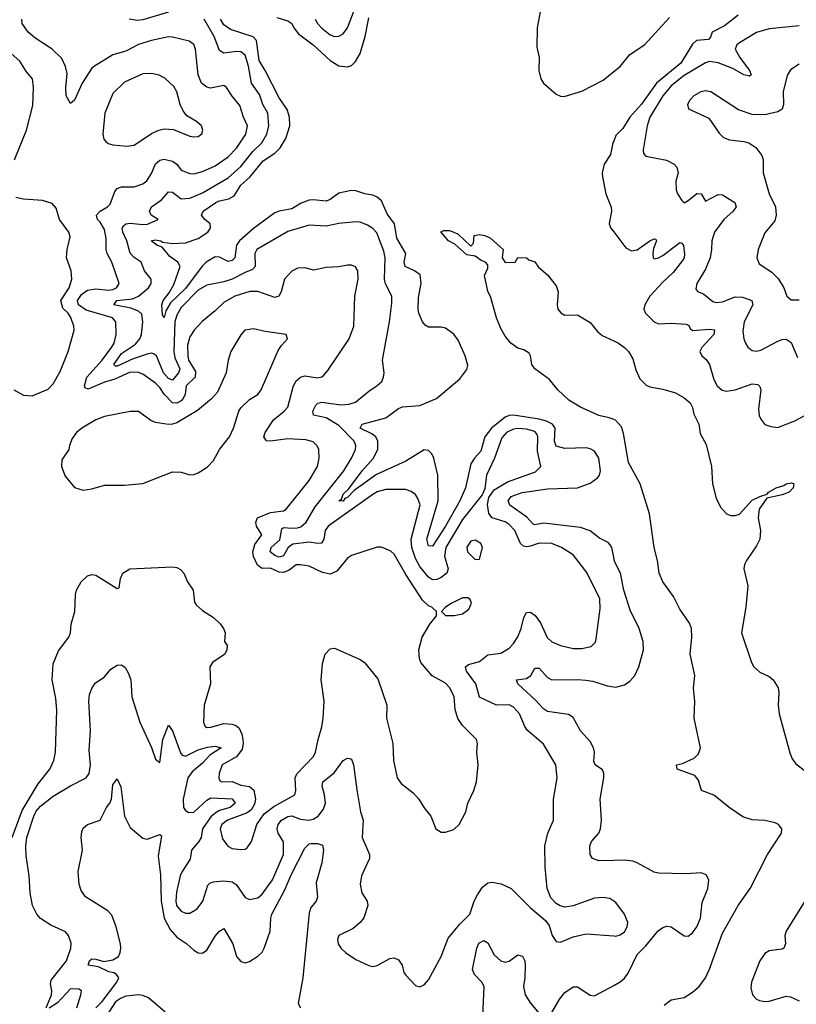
# Model space of a CAD drawing. Header units: inches. Extents: x 1245430 to 1420861, y 606325 to 671315.
# Tile 264 of 319: x 1387212 to 1390857, y 652126 to 656748. Entities that reach past the tile are written whole.
import ezdxf

# ---------------------------------------------------------------- set-up
doc = ezdxf.new("R2010")
doc.units = ezdxf.units.IN
doc.header["$MEASUREMENT"] = 0
doc.layers.add('B3685', color=7, linetype='Continuous')
doc.layers.add('B3695', color=7, linetype='Continuous')

msp = doc.modelspace()

# ---------------------------------------------------------------- linework, layer by layer
at = {"layer": 'B3685', "color": 5}
for points, elevation in [([(1388599.4, 656750), (1388610.2, 656730), (1388630, 656708.5), (1388670, 656677.8), (1388690, 656669.2), (1388709.8, 656670.2), (1388730, 656681.5), (1388751.4, 656710), (1388804.2, 656850)], 840), ([(1387910, 656783.4), (1387790, 656747), (1387763.9, 656743.9), (1387726, 656750)], 840), ([(1389660.2, 656810), (1389640.3, 656710), (1389639.1, 656619.1), (1389650.4, 656570), (1389648.4, 656510), (1389658, 656470), (1389670.7, 656450), (1389730, 656398), (1389750, 656388.4), (1389767, 656387), (1389850, 656412.4), (1389950, 656464), (1390000, 656504.7)], 820), ([(1387177.1, 652910), (1387223.4, 653036.6), (1387298.9, 653161.1), (1387354, 653230), (1387372.3, 653270), (1387379.8, 653310), (1387387.2, 653507.2), (1387382.3, 653562.3), (1387364.7, 653650), (1387370, 653724.7), (1387393.8, 653786.2), (1387443.5, 653850), (1387451.2, 653870), (1387454, 653910), (1387471.5, 653970), (1387474.5, 654050), (1387479.5, 654070), (1387500.9, 654110), (1387530, 654137.3), (1387550, 654144), (1387570, 654140.7), (1387670, 654078), (1387679, 654081), (1387684.7, 654124.7), (1387696, 654150), (1387729.7, 654170.3), (1387930, 654180.4), (1387950, 654176.4), (1387966.9, 654166.9), (1387982, 654150), (1387999.3, 654110), (1388027, 654070), (1388033.3, 654013.3), (1388041.1, 654001.1), (1388070, 653974.9), (1388121.3, 653941.3), (1388152.6, 653912.6), (1388168.4, 653890), (1388175.8, 653870), (1388173.7, 653830), (1388185.7, 653810), (1388184.4, 653790), (1388175.6, 653770), (1388116.3, 653730), (1388103.8, 653710), (1388107.4, 653630), (1388078.3, 653530), (1388074.6, 653450), (1388083.1, 653430), (1388090, 653425.8), (1388110, 653427), (1388170, 653444.2), (1388210, 653440.6), (1388230, 653432.8), (1388242.1, 653422.1), (1388254.9, 653394.9), (1388259.7, 653370), (1388261.5, 653350), (1388256.8, 653323.2), (1388230, 653288.1), (1388162.1, 653250), (1388148, 653210), (1388147.1, 653187.1), (1388153.3, 653173.3), (1388160.7, 653170), (1388210, 653172.8), (1388250, 653155.1), (1388290, 653148.5), (1388310.8, 653130.8), (1388319.6, 653090), (1388314.8, 653065.2), (1388299.5, 653040.5), (1388288.5, 653031.5), (1388277, 653023), (1388187.6, 652990), (1388160.4, 652970), (1388153.6, 652950), (1388163.7, 652903.7), (1388189, 652869), (1388210, 652857.8), (1388247.7, 652852.3), (1388270, 652854.6), (1388279.4, 652860.6), (1388300.3, 652890), (1388325, 652970), (1388360.2, 653019.8), (1388405.1, 653054.9), (1388502.8, 653110), (1388508.7, 653130), (1388505.6, 653190), (1388512.5, 653207.5), (1388591.6, 653290), (1388601.1, 653310), (1388612.7, 653370), (1388630.6, 653429.4), (1388636.5, 653470), (1388641.1, 653550), (1388627, 653650), (1388633.4, 653726.6), (1388646, 653770), (1388670, 653794.9), (1388690, 653798.4), (1388810, 653745.3), (1388830.2, 653730.2), (1388893.3, 653653.3), (1388934.7, 653530), (1388934.2, 653470), (1388964, 653350), (1388967.1, 653270), (1388983.6, 653190), (1389002.5, 653162.5), (1389059.1, 653119.1), (1389084.9, 653090), (1389110, 653048), (1389141.3, 653010), (1389165.5, 652950), (1389190, 652934), (1389210, 652934.8), (1389250, 652947.3), (1389274.5, 652970), (1389305.6, 653030), (1389315.8, 653070), (1389343.5, 653130), (1389355.6, 653170), (1389363.7, 653250), (1389356.9, 653310), (1389360.5, 653350), (1389355.8, 653370), (1389290, 653435.1), (1389268.4, 653468.4), (1389255.4, 653510), (1389250.9, 653570.9), (1389230, 653613.7), (1389210, 653633.8), (1389147.7, 653667.7), (1389094.7, 653730), (1389088, 653750), (1389085.1, 653790), (1389101.6, 653850), (1389137, 653910), (1389169, 653950), (1389169, 653970), (1389146, 653990), (1389130, 653997.4), (1389103, 654023), (1389023.8, 654143.8), (1388970, 654239.1), (1388953.5, 654253.5), (1388910, 654271.5), (1388890, 654271.5), (1388770, 654233), (1388750, 654220.5), (1388700.1, 654159.9), (1388670, 654146), (1388632.6, 654152.6), (1388570, 654182.2), (1388530, 654189.7), (1388510, 654189.8), (1388476.1, 654163.9), (1388450, 654153.5), (1388430, 654155.1), (1388390, 654173.4), (1388350, 654172.5), (1388327.6, 654187.6), (1388308.7, 654228.7), (1388306.9, 654250), (1388316.1, 654283.9), (1388347.9, 654330), (1388323.6, 654370), (1388320.3, 654390), (1388328.4, 654410), (1388390, 654435.5), (1388450, 654443), (1388463.5, 654450), (1388570, 654584.9), (1388609.8, 654650), (1388618.4, 654690), (1388615.6, 654730), (1388608.4, 654748.5), (1388590, 654767.3), (1388555.8, 654775.8), (1388470, 654780.8), (1388390, 654769.8), (1388371.1, 654771.1), (1388357.7, 654790), (1388363.5, 654810), (1388403.2, 654870), (1388452.9, 654910), (1388470.5, 654930), (1388495.8, 655024.3), (1388508.2, 655051.8), (1388530, 655069.5), (1388550, 655076.1), (1388610, 655067), (1388630, 655072.1), (1388640, 655080), (1388658.9, 655101.1), (1388758.6, 655250), (1388779.8, 655310), (1388785.8, 655450), (1388800.7, 655530), (1388799.1, 655570), (1388788.4, 655588.5), (1388770, 655596.4), (1388750, 655595.8), (1388710, 655588), (1388650, 655585.2), (1388591.9, 655571.9), (1388550, 655584), (1388518, 655582), (1388490, 655567.8), (1388454.9, 655530), (1388438.9, 655470), (1388428, 655450), (1388410, 655444), (1388330, 655471.9), (1388291.5, 655471.5), (1388222, 655450), (1388170, 655420.2), (1388130, 655381.2), (1388068.5, 655331.5), (1388031.1, 655290), (1388010, 655258.7), (1387999, 655221), (1388000.6, 655170), (1388005.1, 655150), (1388036.8, 655096.8), (1388035.3, 655070), (1387993.9, 655030), (1387988.7, 654990), (1387979.5, 654970), (1387970, 654959.1), (1387950, 654948), (1387930, 654950.4), (1387890.2, 654990.2), (1387870, 655021.2), (1387850, 655041.6), (1387790, 655083.7), (1387770, 655092.2), (1387730, 655093.7), (1387659.4, 655060.6), (1387610, 655046.8), (1387533.2, 655013.2), (1387520.2, 655020.2), (1387517, 655030), (1387526.5, 655070), (1387599.5, 655150), (1387643.6, 655210), (1387655.9, 655230), (1387664.8, 655270), (1387662.6, 655330), (1387647.9, 655347.9), (1387523.9, 655383.9), (1387487.5, 655410), (1387482.9, 655430), (1387502.5, 655457.5), (1387530, 655477.8), (1387570, 655485.5), (1387630, 655479.1), (1387650, 655482.4), (1387667, 655490), (1387679.8, 655510), (1387644.1, 655610), (1387623.2, 655650), (1387618.3, 655670), (1387618.5, 655721.5), (1387610, 655763), (1387590, 655798.4), (1387577.8, 655810), (1387572.8, 655830), (1387590.4, 655849.6), (1387624.7, 655870), (1387637.4, 655882.6), (1387658.8, 655941.2), (1387670, 655956.3), (1387690, 655963), (1387750, 655963.2), (1387790, 655978.2), (1387808.6, 655991.4), (1387830, 656026), (1387849.2, 656070.8), (1387870, 656088.8), (1387890, 656092.9), (1387930, 656084.1), (1387950.1, 656070.1), (1387970, 656041.2), (1388010, 656025.5), (1388030, 656025.3), (1388070, 656035), (1388130, 656062.2), (1388190, 656104.4), (1388230, 656145.3), (1388273.2, 656210), (1388280.6, 656250), (1388262, 656290), (1388245.2, 656345.2), (1388208.9, 656388.9), (1388182.6, 656430), (1388170, 656438.8), (1388107.1, 656427.2), (1388090, 656430.7), (1388066.2, 656450), (1388049.3, 656490), (1388037.5, 656610), (1388030, 656631.5), (1388007.9, 656648), (1387930, 656666.4), (1387910, 656667.4), (1387830, 656650.5), (1387770, 656631.7), (1387710, 656600.7), (1387650, 656583), (1387562.9, 656530), (1387550, 656519.9), (1387505.1, 656450), (1387470, 656369.7), (1387450, 656355.1), (1387430.6, 656390.6), (1387428.9, 656430), (1387434.8, 656494.8), (1387427.8, 656527.8), (1387410, 656565.6), (1387364, 656610), (1387283.2, 656663.2), (1387252.7, 656690), (1387224.4, 656730), (1387221.8, 656750)], 860), ([(1390000, 652610.7), (1389982.2, 652622.2), (1389950, 652627.7), (1389910, 652624.8), (1389810, 652588.4), (1389770, 652582.4), (1389748, 652588), (1389730, 652599.5), (1389705.3, 652625.3), (1389688, 652670), (1389678.7, 652770), (1389677.4, 652870), (1389690.9, 652929.1), (1389717.6, 652990), (1389717.4, 653090), (1389735, 653190), (1389728.6, 653250), (1389670, 653348), (1389593.6, 653413.6), (1389582.3, 653430), (1389557.2, 653490), (1389530, 653521.4), (1389510, 653532), (1389450, 653530.7), (1389370, 653568.6), (1389352.9, 653630), (1389308.7, 653690), (1389304.1, 653710), (1389318, 653722), (1389370, 653735.5), (1389410, 653767.5), (1389470, 653775.3), (1389510, 653798), (1389530, 653819.7), (1389550, 653851.6), (1389565.2, 653890), (1389577.7, 653942.3), (1389590, 653965.7), (1389610, 653966.7), (1389631.6, 653951.6), (1389656.9, 653916.9), (1389688.1, 653848.1), (1389710, 653827.6), (1389750.8, 653810), (1389810, 653796.9), (1389850, 653796.1), (1389893.5, 653806.5), (1389914, 653826), (1389918.2, 653841.8), (1389937, 653983), (1389934.9, 654030), (1389873.5, 654153.5), (1389810, 654236.8), (1389755.1, 654270), (1389710, 654289.1), (1389650, 654290.5), (1389610, 654276.5), (1389590, 654273), (1389577.4, 654277.4), (1389563.2, 654290), (1389536.4, 654350), (1389510, 654378.4), (1389490, 654391.3), (1389430, 654409.9), (1389413.3, 654430), (1389407.4, 654472.6), (1389414.1, 654505.9), (1389438.4, 654541.6), (1389500.9, 654579.1), (1389633.5, 654626.5), (1389658.7, 654650), (1389642.5, 654722.5), (1389644.6, 654790), (1389640.6, 654800.6), (1389630, 654814.3), (1389590, 654826.5), (1389550, 654828.8), (1389530, 654825.3), (1389496.8, 654810), (1389474.2, 654785.8), (1389441.1, 654690), (1389403.3, 654610), (1389394.7, 654545.3), (1389382.7, 654517.3), (1389290, 654402.1), (1389211.4, 654270), (1389205.1, 654230), (1389222.9, 654170), (1389216.8, 654150), (1389190, 654129.3), (1389170, 654119.9), (1389150, 654118.6), (1389130, 654131.2), (1389090, 654181.8), (1389070, 654218.4), (1389051.8, 654270), (1389049.5, 654310), (1389091, 654471), (1389081.3, 654501.3), (1389070, 654518.9), (1389050, 654533.5), (1389022.6, 654542.6), (1388930, 654542.9), (1388890, 654531.3), (1388870, 654519.8), (1388660.3, 654370), (1388645.3, 654350), (1388638.9, 654310), (1388629.2, 654290.8), (1388610, 654288.8), (1388570, 654296.1), (1388494.5, 654285.5), (1388471.4, 654270), (1388450, 654232.2), (1388430, 654224.5), (1388410, 654233), (1388388.3, 654250), (1388392.3, 654270), (1388433.3, 654306.7), (1388442.1, 654357.9), (1388450, 654365), (1388490, 654360.7), (1388516.7, 654363.3), (1388531.7, 654368.3), (1388556.7, 654390), (1388599, 654461), (1388734, 654630), (1388769.9, 654690), (1388788.1, 654730), (1388789.3, 654750), (1388781.5, 654770), (1388710, 654843.8), (1388650, 654879.3), (1388591.5, 654891.5), (1388587.7, 654910), (1388601.3, 654938.7), (1388611.4, 654948.6), (1388630, 654953.3), (1388719.6, 654940.4), (1388757.1, 654942.9), (1388787.7, 654952.3), (1388850, 655004), (1388890, 655030.4), (1388911.6, 655050), (1388919.6, 655070), (1388922.4, 655090), (1388915.4, 655150), (1388947.1, 655330), (1388958.2, 655418.2), (1388958, 655450), (1388929, 655509), (1388923.9, 655530), (1388928.1, 655630), (1388921.1, 655661.1), (1388887.9, 655747.9), (1388870, 655768), (1388844, 655784), (1388810, 655797.4), (1388790, 655798.8), (1388710, 655792.2), (1388650, 655778.7), (1388570, 655782.9), (1388470, 655754.2), (1388325.7, 655670), (1388316.2, 655650), (1388317.7, 655590), (1388304.9, 655575.1), (1388270, 655562), (1388210, 655529.9), (1388170, 655517.3), (1388090, 655501.6), (1388050, 655477.8), (1387970, 655397), (1387950, 655361.5), (1387939.6, 655330), (1387935.8, 655190), (1387941, 655161), (1387964.2, 655110), (1387958.2, 655090), (1387930, 655056.7), (1387910, 655063.2), (1387886.4, 655090), (1387854.5, 655170), (1387840.4, 655180.4), (1387830, 655183), (1387810, 655177.9), (1387744.4, 655155.6), (1387670, 655121.1), (1387661.3, 655121.3), (1387653.3, 655130), (1387690, 655181.8), (1387754.9, 655225.1), (1387776.6, 655250), (1387784.5, 655270), (1387790.4, 655330.3), (1387785.5, 655365.5), (1387770, 655380.1), (1387734.4, 655394.4), (1387653.7, 655410), (1387668.7, 655430), (1387741.6, 655438.4), (1387769.8, 655450), (1387816.8, 655490), (1387829.8, 655510), (1387828.9, 655530), (1387798, 655570), (1387781.8, 655610), (1387750, 655631.1), (1387730, 655652.1), (1387714.8, 655710), (1387696.1, 655750), (1387693.2, 655770), (1387699.2, 655780.8), (1387710.6, 655789.4), (1387730, 655792.9), (1387790, 655786.3), (1387811.5, 655788.5), (1387861.6, 655810), (1387829.9, 655829.9), (1387821.5, 655850), (1387830.4, 655870), (1387877.6, 655902.4), (1387910, 655940.1), (1387930, 655938), (1387970, 655906.8), (1388010, 655910.9), (1388070, 655935.6), (1388190, 656006.5), (1388250, 656058.3), (1388305.7, 656130), (1388348.2, 656170), (1388371.9, 656210), (1388382.1, 656250), (1388376.4, 656310), (1388352.7, 656350), (1388337.1, 656397.1), (1388300.2, 656450), (1388286, 656530), (1388270, 656580.9), (1388250, 656597.5), (1388230, 656599.4), (1388170, 656591.5), (1388150, 656603.9), (1388124.3, 656670), (1388077.9, 656750)], 840), ([(1390000, 654225.1), (1389990.6, 654270), (1389983.3, 654283.3), (1389973.3, 654293.3), (1389933.7, 654313.7), (1389889, 654349), (1389844.6, 654364.6), (1389670, 654385.4), (1389630, 654377.2), (1389621, 654381), (1389592.9, 654412.9), (1389512.9, 654470), (1389504.6, 654490), (1389518, 654510), (1389570, 654528.8), (1389690, 654545.7), (1389830, 654550.5), (1389890, 654572.4), (1389923.2, 654596.8), (1389933, 654610), (1389938, 654630), (1389930.5, 654690.5), (1389910, 654722), (1389890, 654734.1), (1389870, 654738.3), (1389770, 654735.1), (1389730, 654746.8), (1389721.8, 654770), (1389724.9, 654830), (1389712.1, 654850), (1389684.3, 654864.3), (1389650, 654873.6), (1389530, 654891.5), (1389510, 654889.9), (1389490, 654882.2), (1389426.7, 654830), (1389395.8, 654790), (1389377, 654723), (1389346.6, 654690), (1389330, 654663.8), (1389304.7, 654550), (1389277.5, 654490), (1389210, 654370), (1389150, 654276.8), (1389130, 654278.2), (1389123, 654310), (1389176, 654490), (1389175, 654610), (1389155.5, 654690), (1389145.8, 654710), (1389130, 654725.8), (1389110, 654729), (1389024.7, 654675.3), (1388887.4, 654612.6), (1388782.6, 654537.4), (1388750, 654505.8), (1388738.8, 654501.2), (1388730, 654487.7), (1388710, 654489.6), (1388722, 654498), (1388730, 654520.2), (1388754.9, 654545.1), (1388819.7, 654630), (1388871.2, 654688.8), (1388892.9, 654730), (1388893.7, 654770), (1388883.9, 654790), (1388864.2, 654804.2), (1388809.8, 654830), (1388819.6, 654850), (1388930, 654879), (1388990, 654922.7), (1389008.9, 654931.1), (1389090, 654936.6), (1389168.3, 654970), (1389277.2, 655062.8), (1389310, 655106), (1389314.8, 655125.2), (1389302.8, 655170), (1389270, 655243.1), (1389250, 655272.7), (1389210, 655299.8), (1389190, 655305), (1389130, 655305), (1389114.5, 655314.5), (1389103.2, 655330), (1389085, 655370), (1389083, 655390), (1389084.6, 655444.6), (1389095.7, 655510), (1389091.2, 655550), (1389065.7, 655570), (1389020.5, 655590), (1389016.6, 655610), (1389025, 655650), (1388982.9, 655722.9), (1388971.2, 655790), (1388937.3, 655837.3), (1388910, 655898.2), (1388890, 655915.8), (1388870, 655924.2), (1388831.2, 655931.2), (1388790, 655945.5), (1388770, 655946.5), (1388710, 655934.6), (1388670, 655904.7), (1388650, 655896), (1388590, 655903), (1388570, 655901.2), (1388532.6, 655887.4), (1388490, 655860.2), (1388430, 655849.8), (1388410, 655842), (1388310, 655768), (1388243.1, 655710), (1388229.7, 655690), (1388221.7, 655630), (1388210, 655618.3), (1388190, 655613.3), (1388150, 655633.7), (1388130, 655635.1), (1388087.5, 655610), (1388068.8, 655591.2), (1387990, 655486.2), (1387920.7, 655419.3), (1387897.9, 655382.1), (1387890, 655349.7), (1387882.7, 655362.7), (1387879.6, 655410), (1387885, 655430), (1387914.1, 655465.9), (1387935.5, 655504.5), (1387965.7, 655590), (1387954.3, 655610), (1387916.5, 655636.5), (1387880.2, 655680.2), (1387856.2, 655690), (1387828.9, 655710), (1387850, 655714.5), (1387875.3, 655710), (1387883.1, 655703.1), (1387930, 655697.7), (1387990, 655700.1), (1388050, 655721.3), (1388095.2, 655750), (1388107.5, 655770), (1388106.6, 655790), (1388081.8, 655810), (1388065.8, 655830), (1388072.8, 655850), (1388132, 655890), (1388150, 655898.3), (1388193.5, 655906.5), (1388218.7, 655921.3), (1388250, 655970.7), (1388291.5, 656008.5), (1388354.9, 656085.1), (1388410, 656120.9), (1388433.9, 656146.1), (1388460.6, 656190), (1388479.9, 656250), (1388478.9, 656290), (1388466.8, 656326.8), (1388430, 656381.1), (1388364.5, 656510), (1388336.2, 656556.2), (1388322.9, 656650), (1388307.8, 656667.8), (1388202.2, 656702.2), (1388170, 656724.1), (1388155, 656750)], 820), ([(1388418.4, 656758.4), (1388470, 656742.8), (1388489.6, 656729.6), (1388498.3, 656710), (1388521.4, 656681.4), (1388590, 656630), (1388670, 656555.8), (1388710, 656531.7), (1388750, 656526.4), (1388770, 656533.8), (1388788.9, 656551.1), (1388809.9, 656590), (1388832.8, 656670), (1388850, 656757.3)], 820), ([(1387188.3, 656090), (1387244.7, 656230), (1387274.5, 656345.5), (1387277.4, 656430), (1387271.9, 656470), (1387243.9, 656503.9), (1387213, 656553), (1387172.5, 656590)], 880), ([(1390000, 656178.6), (1389996.6, 656170), (1389984.6, 656115.4), (1389955.5, 656070), (1389946, 656030), (1389946.9, 656010), (1389963.1, 655930), (1389988, 655868), (1389989.1, 655850), (1389978.9, 655790), (1389987, 655770), (1390000, 655752.7)], 820), ([(1387184.7, 655010), (1387230, 654984.9), (1387270, 654982), (1387345.8, 655014.2), (1387370, 655038.8), (1387402.7, 655097.3), (1387440.4, 655190), (1387468.6, 655290), (1387466.4, 655310), (1387451.6, 655350), (1387439.1, 655370), (1387413.9, 655393.9), (1387405.3, 655430), (1387445, 655490), (1387457.6, 655530), (1387453.7, 655570), (1387432.4, 655630), (1387435.4, 655670), (1387448.4, 655728.5), (1387443.1, 655750), (1387398.3, 655810), (1387382.9, 655862.9), (1387365.1, 655885.1), (1387319.1, 655899.1), (1387230, 655906.3), (1387194.2, 655914.2)], 880), ([(1390000, 654871.1), (1389979.3, 654879.3), (1389929.5, 654890), (1389844.5, 654930), (1389790, 654962.6), (1389737, 655010), (1389699.4, 655059.4), (1389629.5, 655110), (1389615.1, 655130), (1389609.5, 655169.5), (1389603.2, 655183.2), (1389578, 655198), (1389550, 655206), (1389517.2, 655230), (1389490, 655262), (1389470, 655299), (1389450, 655349), (1389423.7, 655443.7), (1389410, 655474), (1389392.9, 655547.1), (1389410, 655582), (1389410, 655598), (1389398, 655610), (1389378, 655618), (1389350, 655638), (1389310, 655644.5), (1389253.8, 655693.8), (1389225.2, 655710), (1389188.4, 655751.6), (1389202, 655758), (1389230, 655758), (1389250, 655751), (1389270, 655741), (1389330, 655684.7), (1389341.2, 655698.8), (1389344.5, 655735.5), (1389370, 655740.3), (1389395.5, 655735.5), (1389422.2, 655722.2), (1389481, 655670), (1389477.1, 655630), (1389490, 655608.9), (1389538, 655610), (1389550, 655632), (1389590, 655631), (1389601, 655621), (1389630, 655611.3), (1389646.8, 655586.8), (1389690, 655550.7), (1389730, 655498.8), (1389738.7, 655470), (1389734.9, 655410), (1389738, 655390), (1389752.3, 655372.3), (1389770, 655361.7), (1389830, 655363.1), (1389890, 655326.8), (1389924.4, 655284.4), (1389946, 655266), (1390000, 655240.3)], 780), ([(1387336, 652110), (1387361.1, 652170), (1387362.8, 652190), (1387357.1, 652222.9), (1387360.4, 652239.7), (1387432.3, 652330), (1387452.2, 652390), (1387453.9, 652413.9), (1387440.5, 652450), (1387426.6, 652466.6), (1387357.7, 652497.7), (1387310, 652528.9), (1387292.3, 652550), (1387272.2, 652590), (1387260.8, 652650), (1387257.4, 652730), (1387242.6, 652822.6), (1387241, 652870), (1387245.8, 652910), (1387278.7, 653010), (1387290, 653033.2), (1387310, 653056.6), (1387370, 653102.9), (1387450, 653152), (1387524, 653190), (1387538.8, 653210), (1387544.2, 653250), (1387538.7, 653318.7), (1387543.8, 653410), (1387537, 653550), (1387539.5, 653580.5), (1387550, 653608.4), (1387567, 653633), (1387610, 653664.2), (1387640, 653700), (1387670, 653718.4), (1387690, 653719.1), (1387707.1, 653707.1), (1387721.8, 653681.8), (1387734.2, 653650), (1387739, 653570), (1387776.5, 653450), (1387831.1, 653331.1), (1387850, 653277.3), (1387870, 653260.7), (1387884.4, 653370), (1387910, 653436), (1387930, 653410.7), (1387966.4, 653306.4), (1387975, 653295), (1387990, 653291.5), (1388050, 653320.6), (1388093.6, 653333.6), (1388130, 653337.3), (1388157.1, 653330), (1388104.2, 653295.8), (1388070, 653258.9), (1388022.2, 653217.8), (1388001.4, 653190), (1387979.7, 653090), (1387981.2, 653050), (1387990, 653036), (1388006.2, 653026.2), (1388030, 653028.6), (1388090, 653084.4), (1388110, 653095.8), (1388210, 653090.7), (1388223.6, 653070), (1388200.6, 653050), (1388150, 653035.7), (1388133.5, 653026.5), (1388110, 653005.9), (1388069.6, 652950.4), (1388063.1, 652910), (1388053.2, 652890), (1388018.4, 652850), (1388012.3, 652807.7), (1387974, 652750), (1387965.8, 652730), (1387947.9, 652652.1), (1387944.4, 652610), (1387948.6, 652590), (1387970, 652563.2), (1387990, 652554.3), (1388010, 652554.3), (1388045.5, 652574.5), (1388071.4, 652610), (1388094.4, 652685.6), (1388104.7, 652695.3), (1388119.4, 652700.6), (1388170, 652705.9), (1388210, 652700.7), (1388228, 652688), (1388270, 652627.6), (1388290, 652617.6), (1388330, 652626.8), (1388350, 652642.9), (1388398.7, 652710), (1388450.3, 652830), (1388450, 652889.4), (1388425.6, 652930), (1388420.9, 652950), (1388425, 652970), (1388440.7, 652990), (1388470, 653008), (1388490, 653010.4), (1388530, 652995), (1388569.1, 652990.9), (1388590, 652996.1), (1388613.4, 653010), (1388638.1, 653041.9), (1388646.7, 653070), (1388643.1, 653110), (1388631.3, 653150), (1388634.6, 653170), (1388687.5, 653212.4), (1388730, 653270.4), (1388750, 653282.4), (1388759.9, 653279.9), (1388770, 653276.3), (1388779, 653250), (1388793.7, 653133.6), (1388811.6, 653030), (1388823.7, 652990), (1388819.6, 652910), (1388853.1, 652830), (1388854, 652810), (1388816, 652730), (1388810.3, 652690), (1388817.6, 652650), (1388842.4, 652610), (1388846.7, 652590), (1388827.4, 652532.6), (1388810.5, 652510), (1388777.1, 652482.9), (1388710.7, 652450), (1388703.7, 652430), (1388707, 652410), (1388719.1, 652390), (1388740.7, 652370), (1388790, 652337.1), (1388850, 652307.7), (1388870, 652303.8), (1388890, 652308.7), (1388950, 652341.7), (1388970, 652344.2), (1388990, 652335.8), (1389006.7, 652310), (1389015.6, 652275.6), (1389023.7, 652263.7), (1389070, 652214), (1389090, 652208), (1389110, 652217.3), (1389130, 652240.7), (1389190, 652350.8), (1389223.8, 652436.2), (1389277.8, 652502.2), (1389324.1, 652550), (1389344.8, 652610), (1389360.3, 652639.7), (1389383.9, 652676.1), (1389410, 652695.9), (1389430, 652699.2), (1389472.3, 652692.3), (1389518.9, 652670), (1389610, 652579.1), (1389679.9, 652519.9), (1389696.4, 652496.4), (1389710.5, 652450), (1389730, 652421.6), (1389750, 652418.7), (1389810, 652442.8), (1389870, 652457.8), (1390000, 652447.3)], 840), ([(1390000, 652801.6), (1389930, 652800.2), (1389901.1, 652810), (1389889.8, 652830), (1389887.6, 652870), (1389895.8, 652890), (1389929.8, 652930), (1389938.4, 652950), (1389942, 652990), (1389936.1, 653090), (1389953.5, 653190), (1389953.5, 653210), (1389946.8, 653226.8), (1389913.6, 653250), (1389906.5, 653266.5), (1389909.9, 653310), (1389904.9, 653330), (1389890, 653359.8), (1389843.4, 653410), (1389810, 653472.1), (1389787.2, 653487.2), (1389690, 653500.9), (1389670, 653512.9), (1389633.6, 653553.6), (1389549.7, 653630), (1389544, 653650), (1389590, 653655.1), (1389610.5, 653670), (1389630, 653704.2), (1389650, 653704.5), (1389690, 653659.7), (1389710, 653648.9), (1389830, 653651.7), (1389868.4, 653648.4), (1389902.5, 653642.5), (1389970, 653620.8), (1390000, 653616.4)], 820), ([(1387569.9, 652110), (1387599.9, 652140.1), (1387668.6, 652230), (1387676.8, 652250), (1387666.4, 652266.4), (1387653.3, 652273.3), (1387630, 652279), (1387582, 652302), (1387534, 652310), (1387540.4, 652330), (1387550, 652339.1), (1387570, 652338.4), (1387607.8, 652327.8), (1387650, 652334.4), (1387675.5, 652350), (1387684.2, 652370), (1387686.5, 652390), (1387685.5, 652410), (1387665.4, 652490), (1387645, 652545), (1387625.7, 652565.7), (1387520.9, 652630), (1387500.1, 652660.1), (1387492, 652690), (1387487, 652750), (1387507, 652850), (1387500.5, 652910), (1387503.3, 652936.7), (1387510, 652952.7), (1387530, 652970.4), (1387590, 652990.6), (1387620.3, 653050), (1387635.3, 653070), (1387642.4, 653090), (1387650, 653157.1), (1387670, 653184.9), (1387686.4, 653146.4), (1387704.4, 653010), (1387730, 652956.5), (1387790, 652905.7), (1387810, 652900.9), (1387870, 652923.8), (1387877.1, 652917.1), (1387862.1, 652822.1), (1387873.6, 652733.6), (1387875.7, 652610), (1387890.3, 652530.3), (1387918.2, 652478.2), (1387950, 652442.2), (1387997.1, 652410), (1388030, 652380.2), (1388050, 652367.9), (1388070, 652366.5), (1388090, 652380.8), (1388130, 652446.9), (1388150, 652468.9), (1388170, 652481.6), (1388211.7, 652410), (1388230.3, 652350), (1388250, 652327), (1388270, 652320.3), (1388290, 652326.5), (1388330, 652352.2), (1388350, 652371.3), (1388360.2, 652390), (1388387.9, 652470), (1388390.4, 652530), (1388395.2, 652550), (1388456.2, 652663.8), (1388485.6, 652734.4), (1388550, 652859.3), (1388570, 652879.5), (1388578.9, 652881.1), (1388610, 652881.7), (1388633.9, 652873.9), (1388638.3, 652850), (1388630.3, 652790), (1388603.1, 652696.9), (1388610.1, 652629.9), (1388603.6, 652610), (1388578.8, 652581.2), (1388570, 652556), (1388540.4, 652250), (1388519.7, 652130), (1388530.2, 652110.2)], 820), ([(1389385.9, 652070), (1389391.7, 652210), (1389381.1, 652230), (1389346.5, 652266.5), (1389337.9, 652290), (1389357.7, 652390), (1389366.4, 652413.6), (1389390, 652425.8), (1389410, 652414.6), (1389438.3, 652358.3), (1389470.4, 652330), (1389490, 652324.3), (1389510, 652328.7), (1389550, 652358.2), (1389572.3, 652352.3), (1389583.3, 652330), (1389585.1, 652310), (1389583.4, 652250), (1389576.3, 652210), (1389584.3, 652170), (1389610, 652131.1), (1389650, 652083.7)], 820), ([(1387479.9, 652110), (1387499.5, 652170), (1387501.5, 652190), (1387490, 652197.8), (1387450, 652199.5), (1387390, 652133.2), (1387350, 652108.2)], 840), ([(1389710, 652088.5), (1389747.4, 652152.6), (1389770, 652182.2), (1389810, 652208.1), (1389830, 652207.9), (1389889.3, 652169.3), (1389910, 652166.7), (1390000, 652215.3)], 820), ([(1387894.3, 652090), (1387816.7, 652156.7), (1387790, 652167.8), (1387770.3, 652170.3), (1387710, 652164.1), (1387685.8, 652154.2), (1387662.5, 652137.5), (1387630, 652089.5)], 820)]:
    msp.add_lwpolyline(points, dxfattribs=dict(at, elevation=elevation))
for points, elevation in [([(1387830, 656495.9), (1387790, 656493.5), (1387704.8, 656455.2), (1387650, 656402), (1387611.5, 656310), (1387601.6, 656210), (1387607.1, 656187.1), (1387615.8, 656175.8), (1387627.4, 656167.4), (1387650, 656161.1), (1387714.4, 656154.4), (1387750, 656159.6), (1387830, 656213.7), (1387864.5, 656230), (1387890, 656235.4), (1387933.4, 656233.4), (1388010, 656202), (1388030, 656198.6), (1388050, 656200.3), (1388066.9, 656213.1), (1388071.1, 656230), (1388065.4, 656250), (1388042.4, 656270), (1387997.3, 656297.3), (1387979.9, 656319.9), (1387965.7, 656350), (1387949.9, 656409.9), (1387935, 656435), (1387893.7, 656473.7), (1387867.5, 656487.5)], 880), ([(1388310, 655297.7), (1388269.2, 655290.8), (1388250, 655269.4), (1388203.6, 655190), (1388191.3, 655150), (1388181.8, 655090), (1388140.8, 654999.2), (1388111.9, 654968.1), (1388046.2, 654913.8), (1387950, 654856.2), (1387930, 654848.9), (1387910, 654847.8), (1387850, 654857.4), (1387827.2, 654867.2), (1387770, 654908.3), (1387730, 654908.6), (1387610, 654885.1), (1387570, 654869.7), (1387503.8, 654830), (1387479.3, 654810), (1387458, 654782), (1387445.5, 654750), (1387442.8, 654730), (1387410, 654682), (1387408.4, 654650), (1387426, 654606), (1387470, 654552.7), (1387510, 654539.5), (1387550, 654546.7), (1387610, 654562.4), (1387703.4, 654563.4), (1387789.5, 654570.5), (1387930, 654626), (1387970, 654623.7), (1388010, 654611.8), (1388030, 654613.1), (1388050, 654620.3), (1388092, 654648), (1388121.4, 654678.6), (1388149.7, 654730), (1388196.3, 654790), (1388215.8, 654830), (1388240.5, 654910), (1388250, 654925.5), (1388290, 654964.6), (1388330, 654989), (1388345.3, 655010), (1388425.2, 655194.8), (1388440.7, 655219.3), (1388469.2, 655250), (1388462, 655270), (1388364.1, 655284.1)], 880), ([(1389350, 654304.7), (1389330, 654300.5), (1389310, 654272.3), (1389314, 654250), (1389350, 654214), (1389370, 654216), (1389384.2, 654270), (1389375.6, 654290)], 860), ([(1389314.8, 654034.8), (1389290, 654034), (1389241, 654010), (1389211.3, 653990), (1389192, 653970), (1389211.3, 653951.3), (1389250.7, 653950.7), (1389290, 653959.3), (1389319.3, 653980.7), (1389333.2, 654010), (1389326, 654026)], 860)]:
    msp.add_lwpolyline(points, close=True, dxfattribs=dict(at, elevation=elevation))
at = {"layer": 'B3695', "color": 5}
for points, elevation in [([(1390583.8, 656770), (1390520.1, 656719.9), (1390462.8, 656690), (1390454.1, 656665.9), (1390445.1, 656654.9), (1390388.8, 656651.2), (1390370, 656633.5), (1390315.7, 656544.3), (1390201.4, 656450), (1390130, 656351.3), (1390075.2, 656290), (1390043.1, 656236.9), (1390010, 656204.2), (1390000, 656178.6)], 820), ([(1390000, 656504.7), (1390030, 656529.1), (1390075.9, 656584.1), (1390145, 656630), (1390261.8, 656758.2)], 820), ([(1390870, 656719.1), (1390730, 656705.2), (1390670, 656688.2), (1390590, 656639), (1390578.6, 656630), (1390570.2, 656610), (1390591.9, 656570), (1390637.5, 656510), (1390644.6, 656490), (1390637.2, 656482.8), (1390610, 656488.8), (1390558.3, 656518.3), (1390490, 656546), (1390450, 656551.7), (1390430, 656545.2), (1390330, 656486.9), (1390270, 656437.4), (1390230.1, 656390), (1390169.1, 656290), (1390156.6, 656250), (1390138, 656138), (1390140.3, 656120.3), (1390150, 656107.4), (1390248.1, 656088.1), (1390283, 656070), (1390296.2, 656056.2), (1390302.3, 656030), (1390291.5, 655990), (1390292.8, 655950), (1390299.6, 655930), (1390319.1, 655899.1), (1390330, 655888.8), (1390350, 655899.3), (1390390, 655933), (1390410, 655930.3), (1390430, 655896.5), (1390490, 655927.5), (1390510, 655925.6), (1390569.1, 655890), (1390575.2, 655870), (1390560.7, 655850), (1390517.1, 655810), (1390473.4, 655750), (1390460.3, 655710), (1390459.6, 655670), (1390452, 655630), (1390430, 655576.9), (1390390.2, 655510), (1390384.7, 655484.7), (1390392.8, 655472.8), (1390421.7, 655461.7), (1390465.1, 655425.1), (1390480.2, 655420.2), (1390510, 655423.2), (1390570, 655447.7), (1390605, 655445), (1390648.5, 655430), (1390652.3, 655410), (1390612.7, 655330), (1390606.4, 655286.4), (1390610.2, 655250.2), (1390618.5, 655230), (1390630.2, 655210.2), (1390650, 655195.6), (1390670, 655192.4), (1390690, 655196.5), (1390770, 655238.9), (1390790, 655247.3), (1390810, 655249.1), (1390833.5, 655233.5), (1390862.2, 655162.2)], 840), ([(1390870, 656539.7), (1390830, 656512.8), (1390813.7, 656486.3), (1390794.7, 656410), (1390796.6, 656350), (1390790, 656328.6), (1390770, 656315.7), (1390710, 656300.8), (1390650, 656303.1), (1390585.1, 656325.1), (1390455.1, 656410), (1390430, 656414.6), (1390408.2, 656410), (1390375.3, 656390), (1390357, 656370), (1390347, 656350), (1390350.7, 656330), (1390446.4, 656286.4), (1390495.1, 656215.1), (1390515.4, 656195.4), (1390543.4, 656183.4), (1390610, 656177), (1390634.8, 656170), (1390667.5, 656147.5), (1390694.9, 656110), (1390701.6, 656090), (1390701.3, 656030), (1390729.1, 655930), (1390759, 655870), (1390763, 655830), (1390755.6, 655804.4), (1390710, 655747), (1390678.6, 655670), (1390671.5, 655630), (1390682.5, 655602.5), (1390742.7, 655562.7), (1390772.5, 655532.5), (1390797.8, 655490), (1390812.7, 655450), (1390833.1, 655433.1), (1390870, 655432.8)], 860), ([(1390000, 655752.7), (1390056.8, 655676.8), (1390083.2, 655663.2), (1390110, 655667.6), (1390170, 655709.5), (1390190, 655719), (1390197.8, 655717.8), (1390201.1, 655710), (1390186.6, 655673.5), (1390183.3, 655650), (1390185.4, 655630), (1390190, 655626.3), (1390210, 655629.6), (1390230, 655640.6), (1390310, 655702.9), (1390319.5, 655699.5), (1390328.1, 655688.1), (1390332.1, 655647.9), (1390330.1, 655630), (1390322.9, 655617.1), (1390278.6, 655561.4), (1390230, 655516.1), (1390170.1, 655450), (1390145.8, 655410), (1390141.5, 655390), (1390148.8, 655370), (1390190, 655330.3), (1390210, 655320.2), (1390270, 655323.7), (1390339.4, 655319.4), (1390351.9, 655311.9), (1390358.2, 655298.2), (1390369.1, 655289.1), (1390450, 655296.1), (1390472.8, 655292.8), (1390470.1, 655270), (1390412.9, 655210), (1390403.9, 655190), (1390414.3, 655170), (1390433.8, 655153.8), (1390449.7, 655129.7), (1390470, 655059.3), (1390485, 655030), (1390508.5, 655008.5), (1390530, 655003.9), (1390570, 655010.8), (1390650, 655038.6), (1390676.3, 655036.3), (1390686.1, 655026.1), (1390690.1, 655010), (1390679.3, 654919.3), (1390682.8, 654890), (1390690, 654873), (1390710, 654848), (1390738, 654838), (1390770, 654834.6), (1390850, 654864.5), (1390950, 654918.6)], 820), ([(1390000, 655240.3), (1390021.8, 655230), (1390050.7, 655210), (1390070, 655190.1), (1390090, 655156.5), (1390104.4, 655104.4), (1390122.1, 655062.1), (1390152.7, 655032.7), (1390170, 655024.3), (1390230, 655013.9), (1390290, 654996.3), (1390330, 654973.6), (1390358.9, 654950), (1390370, 654927), (1390376.6, 654896.6), (1390399.4, 654850), (1390406.3, 654806.3), (1390433.8, 654753.8), (1390459.6, 654650), (1390463.6, 654570), (1390481.5, 654501.5), (1390500.6, 654460.6), (1390528.6, 654428.6), (1390550, 654420.6), (1390570, 654420.6), (1390590, 654427.6), (1390650, 654492.4), (1390685.1, 654510), (1390719.8, 654520.2), (1390726.9, 654530), (1390761.7, 654550), (1390798.9, 654561.1), (1390810, 654568.8), (1390834.2, 654574.2), (1390844.7, 654570), (1390842, 654550), (1390823, 654530), (1390790, 654517.8), (1390718, 654502), (1390683.2, 654450), (1390678, 654410), (1390689.6, 654349.6), (1390685.5, 654310), (1390670, 654278.1), (1390623.4, 654210), (1390613.8, 654190), (1390610.9, 654170), (1390629.4, 654090), (1390620.8, 653990), (1390599.4, 653870), (1390647.2, 653730), (1390658.2, 653710), (1390685.7, 653685.7), (1390730, 653665.4), (1390748.7, 653650), (1390771.5, 653611.5), (1390775.5, 653590), (1390771.9, 653530), (1390775.9, 653490), (1390826.3, 653306.3), (1390838, 653278.1), (1390854.7, 653254.7), (1390945.8, 653185.8)], 780), ([(1390237.4, 652122.6), (1390270, 652147.2), (1390330, 652157.6), (1390370, 652182.7), (1390401.1, 652210), (1390430, 652250), (1390450, 652291.8), (1390510, 652460.6), (1390583.3, 652590), (1390640.9, 652670), (1390721.9, 652830), (1390787.5, 652930), (1390789, 652950), (1390773.9, 652970), (1390757.8, 652977.8), (1390710, 652989), (1390650, 652991.6), (1390606.3, 653006.3), (1390546.7, 653046.7), (1390470, 653107.5), (1390411.3, 653130), (1390398.6, 653178.6), (1390380.6, 653200.6), (1390298, 653230), (1390294, 653250), (1390323.3, 653256.7), (1390378.1, 653281.9), (1390398.5, 653301.5), (1390407.7, 653330), (1390378.2, 653470), (1390381.2, 653550), (1390374.4, 653610), (1390380.2, 653670), (1390359.4, 653770), (1390367.1, 653850), (1390365, 653890), (1390355.3, 653915.3), (1390310, 653981.4), (1390279.9, 654039.9), (1390229.9, 654110), (1390213.4, 654150), (1390205.5, 654210), (1390189.9, 654270), (1390168.7, 654428.7), (1390124.4, 654570), (1390070, 654669.6), (1390046.2, 654806.2), (1390036.4, 654836.4), (1390007.9, 654867.9), (1390000, 654871.1)], 780), ([(1390000, 653616.4), (1390010, 653615), (1390050, 653625.8), (1390076.4, 653643.6), (1390099.8, 653670), (1390118, 653710), (1390139.4, 653790), (1390138.9, 653830), (1390119.8, 653890), (1390076.5, 653976.5), (1390047.7, 654070), (1390031.1, 654150), (1390004.3, 654204.3), (1390000, 654225.1)], 820), ([(1390000, 652215.3), (1390030, 652231.5), (1390050, 652248.6), (1390067.4, 652272.6), (1390110, 652360.4), (1390150, 652400.4), (1390208.6, 652471.4), (1390230, 652487.5), (1390250, 652492.7), (1390270.1, 652490.1), (1390330, 652447.9), (1390350, 652446.9), (1390370, 652461.3), (1390390, 652490.2), (1390406.6, 652530), (1390415.5, 652604.5), (1390442, 652670), (1390447.1, 652710), (1390433.4, 652733.4), (1390410, 652742.7), (1390339.2, 652739.2), (1390210, 652741.7), (1390190, 652746.2), (1390110.5, 652790.6), (1390090, 652797.7), (1390050, 652802.5), (1390000, 652801.6)], 820), ([(1390000, 652447.3), (1390010, 652446.5), (1390030, 652453.1), (1390050, 652467), (1390063.1, 652490), (1390066.9, 652510), (1390051.2, 652550), (1390010, 652604.2), (1390000, 652610.7)], 840), ([(1390902, 652618), (1390809.6, 652470), (1390803.3, 652450), (1390805.6, 652410), (1390798.7, 652390), (1390790, 652385.3), (1390730, 652378), (1390710, 652364.7), (1390686, 652330), (1390646.7, 652230), (1390643.9, 652203.9), (1390651.6, 652170), (1390670.3, 652150), (1390683.9, 652143.9), (1390710, 652138.9), (1390730, 652140.4), (1390810, 652164.8), (1390830, 652161.2), (1390870, 652143.2)], 780)]:
    msp.add_lwpolyline(points, dxfattribs=dict(at, elevation=elevation))

doc.saveas('drawing.dxf')
